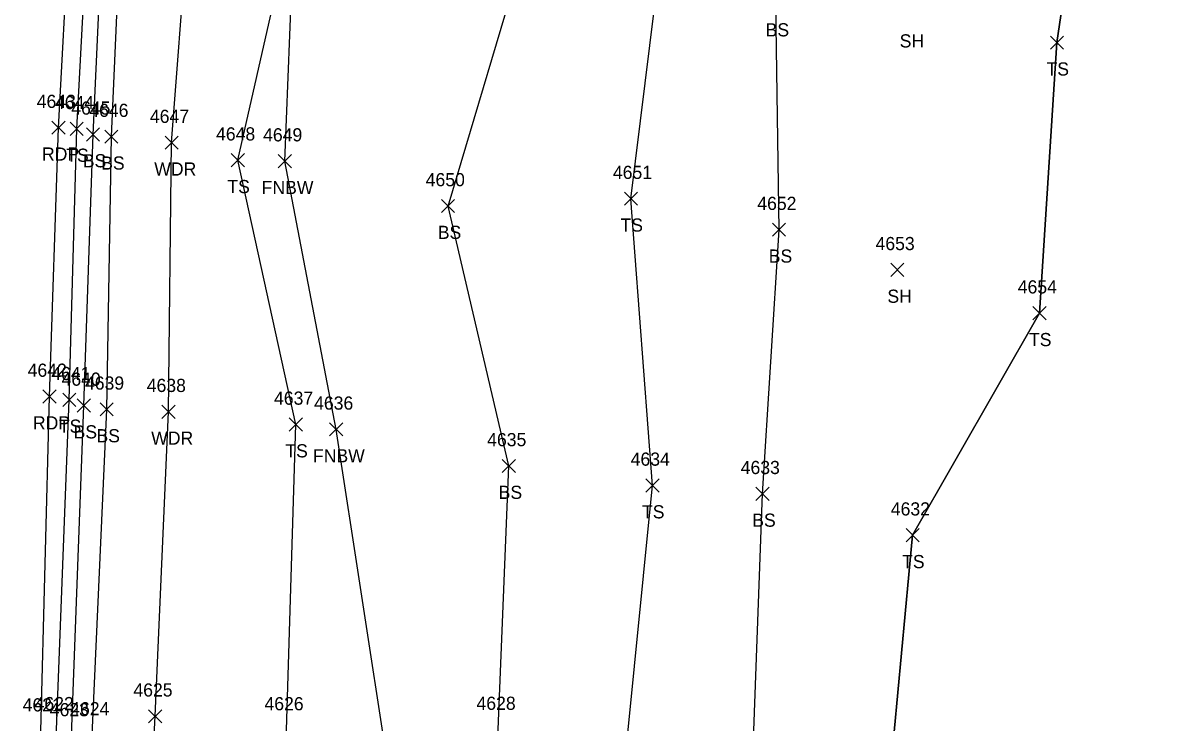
# Model space of a CAD drawing. Extents: x 1439173 to 1457902, y 641926 to 659889.
# Drawn here: x 1445695.6 to 1445870.5, y 656543.2 to 656649.5 of the extents above; entities that cross this region are included whole.
import ezdxf

# ---------------------------------------------------------------- set-up
doc = ezdxf.new("R2010")
doc.units = 0
for name, color, linetype in [('L_A', 7, 'Continuous'), ('L_I', 7, 'Continuous'), ('L_TIC', 7, 'Continuous'), ('LAWA', 7, 'Continuous'), ('LELB', 7, 'Continuous'), ('LFNC', 7, 'Continuous'), ('LSOGP', 7, 'Continuous'), ('P_A', 7, 'Continuous'), ('P_I', 7, 'Continuous'), ('P_TIC', 7, 'Continuous'), ('PET', 7, 'Continuous')]:
    doc.layers.add(name, color=color, linetype=linetype)

msp = doc.modelspace()

# ---------------------------------------------------------------- linework, layer by layer
at = {"layer": 'L_TIC'}
for points in [[(1445851.74, 656645.5), (1445853.74, 656647.5)], [(1445853.74, 656645.5), (1445851.74, 656647.5)], [(1445702.77, 656632.4), (1445704.77, 656634.4)], [(1445704.77, 656632.4), (1445702.77, 656634.4)], [(1445705.26, 656631.56), (1445707.26, 656633.56)], [(1445707.26, 656631.56), (1445705.26, 656633.56)], [(1445708.05, 656631.22), (1445710.05, 656633.22)], [(1445710.05, 656631.22), (1445708.05, 656633.22)], [(1445717.2, 656630.31), (1445719.2, 656632.31)], [(1445719.2, 656630.31), (1445717.2, 656632.31)], [(1445727.26, 656627.64), (1445729.26, 656629.64)], [(1445729.26, 656627.64), (1445727.26, 656629.64)], [(1445734.41, 656627.5), (1445736.41, 656629.5)], [(1445736.41, 656627.5), (1445734.41, 656629.5)], [(1445787, 656621.8), (1445789, 656623.8)], [(1445789, 656621.8), (1445787, 656623.8)], [(1445759.21, 656620.69), (1445761.21, 656622.69)], [(1445761.21, 656620.69), (1445759.21, 656622.69)], [(1445809.5, 656617.09), (1445811.5, 656619.09)], [(1445811.5, 656617.09), (1445809.5, 656619.09)], [(1445827.48, 656610.99), (1445829.48, 656612.99)], [(1445829.48, 656610.99), (1445827.48, 656612.99)], [(1445849.08, 656604.41), (1445851.08, 656606.41)], [(1445851.08, 656604.41), (1445849.08, 656606.41)], [(1445701.65, 656591.26), (1445703.65, 656593.26)], [(1445703.65, 656591.26), (1445701.65, 656593.26)], [(1445703.86, 656590.4), (1445705.86, 656592.4)], [(1445705.86, 656590.4), (1445703.86, 656592.4)], [(1445707.34, 656589.81), (1445709.34, 656591.81)], [(1445709.34, 656589.81), (1445707.34, 656591.81)], [(1445716.73, 656589.45), (1445718.73, 656591.45)], [(1445718.73, 656589.45), (1445716.73, 656591.45)], [(1445736.07, 656587.52), (1445738.07, 656589.52)], [(1445738.07, 656587.52), (1445736.07, 656589.52)], [(1445742.21, 656586.77), (1445744.21, 656588.77)], [(1445744.21, 656586.77), (1445742.21, 656588.77)], [(1445768.45, 656581.22), (1445770.45, 656583.22)], [(1445770.45, 656581.22), (1445768.45, 656583.22)], [(1445790.27, 656578.26), (1445792.27, 656580.26)], [(1445792.27, 656578.26), (1445790.27, 656580.26)], [(1445806.99, 656576.99), (1445808.99, 656578.99)], [(1445808.99, 656576.99), (1445806.99, 656578.99)], [(1445829.8, 656570.7), (1445831.8, 656572.7)], [(1445831.8, 656570.7), (1445829.8, 656572.7)], [(1445714.7, 656543.21), (1445716.7, 656545.21)], [(1445716.7, 656543.21), (1445714.7, 656545.21)]]:
    msp.add_lwpolyline(points, dxfattribs=at)
at = {"layer": 'LAWA'}
msp.add_lwpolyline([(1445796.3, 656271.18), (1445785.85, 656289.81), (1445774.66, 656298.52), (1445754.19, 656301.63), (1445733.95, 656300.95), (1445724.13, 656298.32), (1445717.27, 656302), (1445715.02, 656305.33), (1445711.74, 656340.27), (1445711.14, 656372.89), (1445713.07, 656399.6), (1445714.69, 656432.04), (1445722.83, 656469.46), (1445713.96, 656510.59), (1445715.7, 656544.21), (1445717.73, 656590.45), (1445718.2, 656631.31), (1445720.55, 656662.34), (1445717.97, 656678.43), (1445716.66, 656703.35), (1445721.75, 656736.96)], dxfattribs=at)
at = {"layer": 'LELB'}
for points in [[(1445715.46, 656285.02), (1445706.76, 656296.64), (1445706.19, 656298.6), (1445704.13, 656298.73), (1445702, 656302.9), (1445700.26, 656339.14), (1445699.38, 656371.56), (1445700.2, 656399.89), (1445699.62, 656433.06), (1445698.84, 656471.45), (1445700.35, 656509.11), (1445700.69, 656542.14), (1445702.65, 656592.26), (1445703.77, 656633.4), (1445705.38, 656662.86), (1445706.8, 656703.16), (1445708.58, 656737.01)], [(1445704.88, 656401.95), (1445702.35, 656401.67), (1445701.53, 656432.45), (1445702, 656471.25), (1445702.76, 656508.98), (1445702.99, 656541.22), (1445704.86, 656591.4), (1445706.26, 656632.56), (1445707.64, 656662.49), (1445709.27, 656702.79), (1445711.25, 656736.41)], [(1445704.88, 656401.95), (1445703.42, 656430), (1445704.84, 656470.76), (1445705.47, 656509.05), (1445706.1, 656541.37), (1445708.34, 656590.81), (1445709.05, 656632.22), (1445710.38, 656662.21), (1445712.61, 656702.9), (1445714.61, 656736.58)], [(1445838.55, 656084.74), (1445827.86, 656085.1), (1445816.21, 656097.29), (1445801.79, 656120.4), (1445793.15, 656144.04), (1445786.15, 656179.01), (1445781.92, 656221.74), (1445771.62, 656251.73), (1445760.08, 656273.15), (1445732.41, 656287.49), (1445718.57, 656294.65), (1445711.18, 656305.42), (1445708.44, 656339), (1445707.57, 656372.62), (1445708.84, 656399.99), (1445710.23, 656430.87), (1445722.83, 656469.46), (1445730.07, 656506.75), (1445735.67, 656542.12), (1445737.07, 656588.52), (1445728.26, 656628.64), (1445736.93, 656666.79), (1445737.31, 656701.87), (1445745.51, 656736.64)], [(1445774.66, 656298.52), (1445769.13, 656321.28), (1445758.62, 656338.84), (1445763.17, 656367.09), (1445756.57, 656399.12), (1445761.65, 656429.4), (1445763.58, 656461.21), (1445764.03, 656489.48), (1445767.83, 656542.19), (1445769.45, 656582.22), (1445760.21, 656621.69), (1445772.23, 656662.02), (1445762.12, 656700.59), (1445763.26, 656735.77)], [(1445838.55, 656084.74), (1445827, 656105.12), (1445815.41, 656136.58), (1445802.92, 656158.53), (1445799.57, 656177.57), (1445810.83, 656199.66), (1445811.89, 656216.31), (1445812.5, 656247.66), (1445805.62, 656271.05), (1445798.92, 656292.71), (1445806.85, 656291.22), (1445793.83, 656315.69), (1445787.03, 656341.74), (1445779.68, 656370.74), (1445780.3, 656402.21), (1445785.28, 656433.32), (1445787.71, 656460.21), (1445788.09, 656489.61), (1445787.16, 656538.13), (1445791.27, 656579.26), (1445788, 656622.8), (1445792.35, 656657.94), (1445785.27, 656693.3), (1445808.46, 656731.72)], [(1445806.85, 656291.22), (1445803.61, 656316.3), (1445803.98, 656345.22), (1445792.62, 656371.8), (1445789.4, 656404.02), (1445800.87, 656430.55), (1445808.03, 656458.23), (1445802.26, 656486.39), (1445806.38, 656533.74), (1445807.99, 656577.99), (1445810.5, 656618.09), (1445810.03, 656652.44), (1445814.93, 656689.07), (1445833.57, 656724.9)], [(1445836.66, 656192.38), (1445831.64, 656212.45), (1445831.09, 656245.28), (1445828.3, 656275.81), (1445817.53, 656294.36), (1445817.34, 656315.99), (1445821.54, 656346.45), (1445806.62, 656375.48), (1445814.95, 656403.36), (1445830.66, 656431.96), (1445833.67, 656457.64), (1445832.4, 656490.91), (1445826.88, 656529.89), (1445830.8, 656571.7), (1445850.08, 656605.41), (1445852.74, 656646.5), (1445857.22, 656676.91), (1445870.52, 656719.54)]]:
    msp.add_lwpolyline(points, dxfattribs=at)
at = {"layer": 'LFNC'}
msp.add_lwpolyline([(1445745.52, 656498.55), (1445751.01, 656537.12), (1445743.21, 656587.77), (1445735.41, 656628.5), (1445736.93, 656666.79), (1445744.11, 656701.56), (1445756.29, 656737.32)], dxfattribs=at)
at = {"layer": 'LSOGP'}
msp.add_lwpolyline([(1445824.62, 656807.5), (1445809.61, 656766.97), (1445833.57, 656724.91), (1445870.52, 656719.55), (1445857.22, 656676.91), (1445852.74, 656646.51), (1445850.08, 656605.42), (1445830.79, 656571.71), (1445826.89, 656529.9), (1445832.41, 656490.91), (1445833.67, 656457.64), (1445830.66, 656431.97), (1445833.66, 656399.45), (1445824.74, 656373.76), (1445821.54, 656346.45), (1445817.34, 656316), (1445828.3, 656275.81)], dxfattribs=at)
at = {"layer": 'P_TIC'}
for points in [[(1445700.01, 656632.58), (1445702.01, 656634.58)], [(1445702.01, 656632.58), (1445700.01, 656634.58)], [(1445698.63, 656591.76), (1445700.63, 656593.76)], [(1445700.63, 656591.76), (1445698.63, 656593.76)]]:
    msp.add_lwpolyline(points, dxfattribs=at)
at = {"layer": 'PET'}
msp.add_lwpolyline([(1445733.59, 655934.97), (1445729.52, 655976.43), (1445725.84, 656016.41), (1445722.81, 656045.7), (1445719.75, 656072.04), (1445714.67, 656120.16), (1445710.91, 656158.31), (1445708.22, 656186.7), (1445704.69, 656224.15), (1445703.06, 656241.6), (1445701.78, 656268), (1445699.96, 656300.12), (1445698.1, 656339.11), (1445697.19, 656371.32), (1445696.99, 656399.57), (1445696.5, 656432.23), (1445696.69, 656471.62), (1445696.96, 656509.51), (1445698.3, 656541.95), (1445699.63, 656592.76), (1445701.01, 656633.58), (1445702.56, 656662.67), (1445703.64, 656703.26), (1445705.31, 656737.1)], dxfattribs=at)

# ---------------------------------------------------------------- texts
at = {"layer": 'L_A'}
for s, p in [('BS', (1445808.47, 656647.44)), ('SH', (1445828.84, 656645.76)), ('TS', (1445851.15, 656641.5)), ('TS', (1445702.18, 656628.4)), ('BS', (1445704.7, 656627.56)), ('BS', (1445707.49, 656627.22)), ('WDR', (1445715.56, 656626.31)), ('TS', (1445726.67, 656623.64)), ('FNBW', (1445731.88, 656623.5)), ('BS', (1445758.65, 656616.69)), ('TS', (1445786.41, 656617.8)), ('BS', (1445808.94, 656613.09)), ('SH', (1445826.97, 656606.99)), ('TS', (1445848.49, 656600.41)), ('TS', (1445701.06, 656587.26)), ('BS', (1445703.3, 656586.4)), ('BS', (1445706.78, 656585.81)), ('WDR', (1445715.09, 656585.45)), ('TS', (1445735.48, 656583.52)), ('FNBW', (1445739.68, 656582.77)), ('BS', (1445767.9, 656577.22)), ('TS', (1445789.68, 656574.26)), ('BS', (1445806.43, 656572.99)), ('TS', (1445829.21, 656566.7))]:
    msp.add_text(s, height=2, dxfattribs=at).set_placement(p)
at = {"layer": 'L_I'}
for s, p in [('4644', (1445700.46, 656636.4)), ('4645', (1445702.95, 656635.56)), ('4646', (1445705.69, 656635.22)), ('4647', (1445714.9, 656634.31)), ('4648', (1445724.95, 656631.64)), ('4649', (1445732.1, 656631.5)), ('4651', (1445785.26, 656625.8)), ('4650', (1445756.81, 656624.69)), ('4652', (1445807.2, 656621.09)), ('4653', (1445825.17, 656614.99)), ('4654', (1445846.78, 656608.41)), ('4641', (1445699.91, 656595.26)), ('4640', (1445701.47, 656594.4)), ('4639', (1445705.03, 656593.81)), ('4638', (1445714.42, 656593.45)), ('4637', (1445733.76, 656591.52)), ('4636', (1445739.85, 656590.77)), ('4635', (1445766.15, 656585.22)), ('4634', (1445787.96, 656582.26)), ('4633', (1445804.68, 656580.99)), ('4632', (1445827.49, 656574.7)), ('4625', (1445712.39, 656547.21)), ('4622', (1445697.38, 656545.14)), ('4626', (1445732.31, 656545.12)), ('4628', (1445764.53, 656545.19)), ('4623', (1445699.68, 656544.22)), ('4624', (1445702.79, 656544.37))]:
    msp.add_text(s, height=2, dxfattribs=at).set_placement(p)
at = {"layer": 'P_A'}
for p in [(1445698.5, 656628.58), (1445697.12, 656587.76)]:
    msp.add_text('RDP', height=2, dxfattribs=at).set_placement(p)
at = {"layer": 'P_I'}
for s, p in [('4643', (1445697.7, 656636.58)), ('4642', (1445696.32, 656595.76)), ('4621', (1445695.56, 656544.95))]:
    msp.add_text(s, height=2, dxfattribs=at).set_placement(p)

doc.saveas('drawing.dxf')
